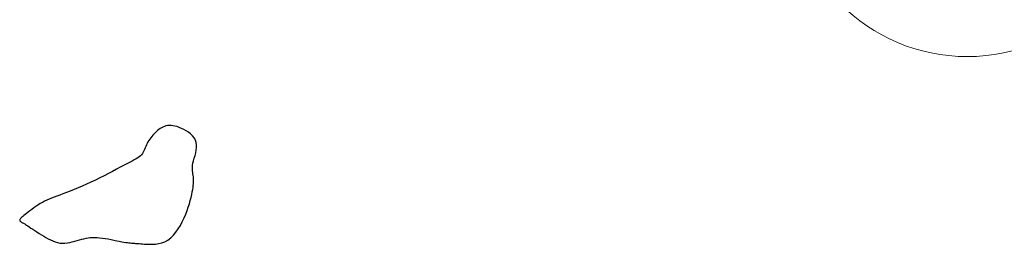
# Model space of a CAD drawing. Header units: millimetres. Extents: x 32690613 to 32693367, y 5343692 to 5344708.
# Tile 374 of 656: x 32692928 to 32692955, y 5344044 to 5344050. Entities that reach past the tile are written whole.
import ezdxf

# ---------------------------------------------------------------- set-up
doc = ezdxf.new("R2010")
doc.units = ezdxf.units.MM
doc.header["$LTSCALE"] = 20
doc.layers.get('0').update_dxf_attribs({"lineweight": 18})
doc.layers.get('Defpoints').update_dxf_attribs({"color": 11, "lineweight": 18})
doc.layers.add('02-DGM_HL_493.00', color=102, linetype='Continuous')

# ---------------------------------------------------------------- blocks, each defined once
blk = doc.blocks.new('A$C78070446')
blk.add_circle((4470224.604, 5342563.508), 5)

msp = doc.modelspace()

# ---------------------------------------------------------------- linework, layer by layer
at = {"layer": '02-DGM_HL_493.00', "elevation": 493, "flags": 128}
msp.add_lwpolyline([(32692932.075, 5344047.143), (32692932.012, 5344047.169), (32692931.952, 5344047.19), (32692931.895, 5344047.205), (32692931.839, 5344047.216), (32692931.787, 5344047.221), (32692931.736, 5344047.222), (32692931.689, 5344047.218), (32692931.643, 5344047.21), (32692931.6, 5344047.197), (32692931.559, 5344047.18), (32692931.52, 5344047.16), (32692931.483, 5344047.136), (32692931.447, 5344047.11), (32692931.412, 5344047.082), (32692931.378, 5344047.051), (32692931.345, 5344047.019), (32692931.313, 5344046.986), (32692931.281, 5344046.952), (32692931.25, 5344046.917), (32692931.22, 5344046.88), (32692931.192, 5344046.843), (32692931.166, 5344046.805), (32692931.141, 5344046.765), (32692931.119, 5344046.725), (32692931.1, 5344046.683), (32692931.082, 5344046.641), (32692931.065, 5344046.599), (32692931.048, 5344046.558), (32692931.03, 5344046.518), (32692931.011, 5344046.479), (32692930.989, 5344046.443), (32692930.964, 5344046.409), (32692930.935, 5344046.378), (32692930.9, 5344046.349), (32692930.86, 5344046.321), (32692930.814, 5344046.293), (32692930.761, 5344046.263), (32692930.7, 5344046.231), (32692930.631, 5344046.195), (32692930.553, 5344046.154), (32692930.465, 5344046.108), (32692930.368, 5344046.057), (32692930.264, 5344046.002), (32692930.154, 5344045.944), (32692930.039, 5344045.884), (32692929.92, 5344045.823), (32692929.799, 5344045.762), (32692929.677, 5344045.702), (32692929.554, 5344045.644), (32692929.432, 5344045.589), (32692929.312, 5344045.536), (32692929.195, 5344045.486), (32692929.082, 5344045.439), (32692928.973, 5344045.395), (32692928.87, 5344045.355), (32692928.774, 5344045.318), (32692928.685, 5344045.285), (32692928.603, 5344045.255), (32692928.527, 5344045.227), (32692928.456, 5344045.199), (32692928.388, 5344045.172), (32692928.324, 5344045.144), (32692928.261, 5344045.114), (32692928.2, 5344045.081), (32692928.139, 5344045.045), (32692928.078, 5344045.007), (32692928.019, 5344044.966), (32692927.962, 5344044.925), (32692927.907, 5344044.883), (32692927.855, 5344044.843), (32692927.806, 5344044.805), (32692927.762, 5344044.771), (32692927.721, 5344044.74), (32692927.686, 5344044.712), (32692927.655, 5344044.688), (32692927.628, 5344044.667), (32692927.607, 5344044.649), (32692927.59, 5344044.632), (32692927.578, 5344044.617), (32692927.571, 5344044.603), (32692927.568, 5344044.59), (32692927.57, 5344044.578), (32692927.576, 5344044.567), (32692927.584, 5344044.557), (32692927.594, 5344044.547), (32692927.606, 5344044.538), (32692927.619, 5344044.53), (32692927.632, 5344044.522), (32692927.645, 5344044.515), (32692927.658, 5344044.508), (32692927.672, 5344044.5), (32692927.689, 5344044.491), (32692927.708, 5344044.479), (32692927.732, 5344044.465), (32692927.76, 5344044.447), (32692927.795, 5344044.424), (32692927.835, 5344044.397), (32692927.882, 5344044.366), (32692927.933, 5344044.332), (32692927.989, 5344044.295), (32692928.048, 5344044.256), (32692928.11, 5344044.217), (32692928.173, 5344044.177), (32692928.237, 5344044.138), (32692928.301, 5344044.101), (32692928.365, 5344044.066), (32692928.429, 5344044.033), (32692928.494, 5344044.005), (32692928.559, 5344043.981), (32692928.625, 5344043.962), (32692928.691, 5344043.949), (32692928.759, 5344043.943), (32692928.827, 5344043.944), (32692928.896, 5344043.951), (32692928.965, 5344043.963), (32692929.033, 5344043.979), (32692929.101, 5344043.997), (32692929.168, 5344044.017), (32692929.233, 5344044.036), (32692929.296, 5344044.054), (32692929.357, 5344044.069), (32692929.416, 5344044.082), (32692929.475, 5344044.093), (32692929.534, 5344044.1), (32692929.595, 5344044.104), (32692929.658, 5344044.105), (32692929.724, 5344044.103), (32692929.795, 5344044.097), (32692929.871, 5344044.088), (32692929.95, 5344044.076), (32692930.031, 5344044.061), (32692930.113, 5344044.046), (32692930.194, 5344044.03), (32692930.271, 5344044.014), (32692930.344, 5344043.999), (32692930.411, 5344043.986), (32692930.47, 5344043.975), (32692930.522, 5344043.967), (32692930.568, 5344043.96), (32692930.609, 5344043.954), (32692930.646, 5344043.95), (32692930.679, 5344043.947), (32692930.709, 5344043.945), (32692930.738, 5344043.943), (32692930.766, 5344043.941), (32692930.794, 5344043.939), (32692930.825, 5344043.936), (32692930.858, 5344043.934), (32692930.896, 5344043.931), (32692930.939, 5344043.928), (32692930.989, 5344043.925), (32692931.047, 5344043.92), (32692931.114, 5344043.916), (32692931.189, 5344043.913), (32692931.27, 5344043.913), (32692931.355, 5344043.918), (32692931.442, 5344043.931), (32692931.529, 5344043.952), (32692931.616, 5344043.985), (32692931.699, 5344044.031), (32692931.778, 5344044.092), (32692931.852, 5344044.165), (32692931.921, 5344044.249), (32692931.986, 5344044.341), (32692932.045, 5344044.44), (32692932.099, 5344044.542), (32692932.148, 5344044.646), (32692932.193, 5344044.75), (32692932.231, 5344044.851), (32692932.266, 5344044.949), (32692932.295, 5344045.043), (32692932.321, 5344045.133), (32692932.342, 5344045.218), (32692932.36, 5344045.297), (32692932.375, 5344045.37), (32692932.388, 5344045.437), (32692932.398, 5344045.496), (32692932.405, 5344045.549), (32692932.411, 5344045.598), (32692932.414, 5344045.642), (32692932.415, 5344045.682), (32692932.414, 5344045.721), (32692932.412, 5344045.759), (32692932.407, 5344045.796), (32692932.401, 5344045.834), (32692932.395, 5344045.874), (32692932.388, 5344045.916), (32692932.383, 5344045.96), (32692932.381, 5344046.008), (32692932.381, 5344046.059), (32692932.386, 5344046.114), (32692932.396, 5344046.175), (32692932.412, 5344046.24), (32692932.432, 5344046.31), (32692932.453, 5344046.383), (32692932.472, 5344046.458), (32692932.488, 5344046.533), (32692932.498, 5344046.608), (32692932.498, 5344046.68), (32692932.487, 5344046.75), (32692932.463, 5344046.816), (32692932.427, 5344046.877), (32692932.381, 5344046.934), (32692932.327, 5344046.986), (32692932.267, 5344047.033), (32692932.204, 5344047.075), (32692932.139, 5344047.112)], close=True, dxfattribs=at)

# ---------------------------------------------------------------- block references
at = {"layer": 'Defpoints', "rotation": 2.237485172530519}
msp.add_blockref('A$C78070446', (28434719.524, -168960.664), dxfattribs=at)

doc.saveas('drawing.dxf')
